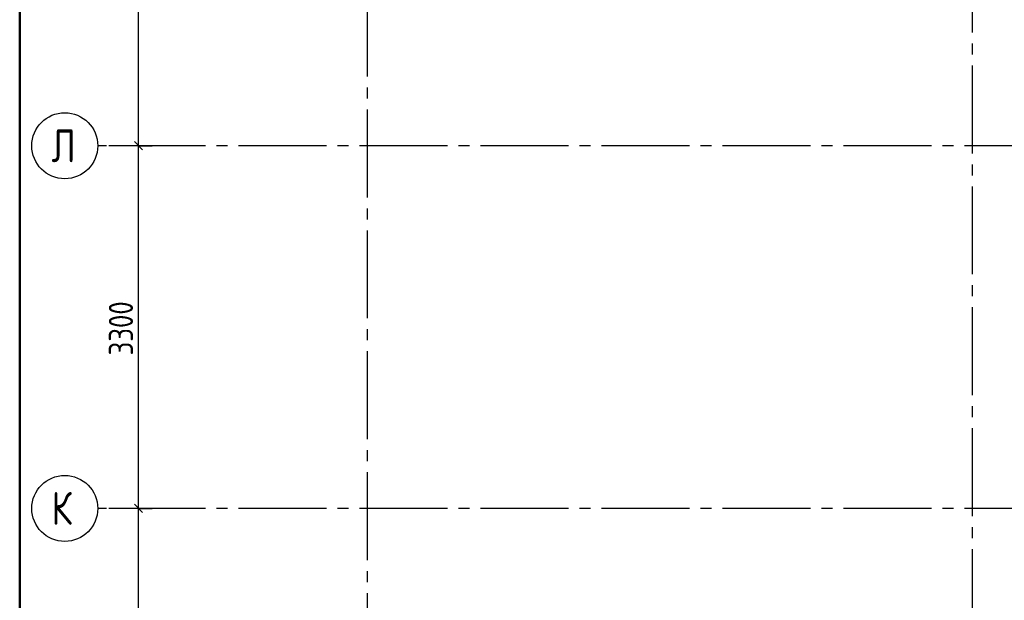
# Model space of a CAD drawing. Header units: millimetres. Extents: x 40580 to 1168286, y -220995 to 81020.
# Tile 378 of 419: x 970968 to 979920, y -104058 to -98774. Entities that reach past the tile are written whole.
import ezdxf

# ---------------------------------------------------------------- set-up
doc = ezdxf.new("R2010")
doc.units = ezdxf.units.MM
doc.linetypes.add('______5', pattern=[1100, 800, -100, 100, -100])
doc.linetypes.add('CENTER', pattern=[2, 1.25, -0.25, 0.25, -0.25])
doc.layers.add('Standard', color=7, linetype='Continuous', lineweight=25)
doc.layers.add('ОСИ', color=7, linetype='CENTER', lineweight=15)
doc.styles.add('GOST 2.304-81', font='txt')
doc.styles.add('ISOCPEUR', font='isocpeur.ttf')

msp = doc.modelspace()

# ---------------------------------------------------------------- linework, layer by layer
at = {"layer": 'Standard', "color": 7, "linetype": 'Continuous', "lineweight": -3, "transparency": 33554687}
for p, q in [((972048.7, -99921.1), (972048.7, -96621.1)), ((972048.7, -103221.1), (972048.7, -99921.1)), ((972048.7, -106521.1), (972048.7, -103221.1))]:
    msp.add_line(p, q, dxfattribs=at)
at = {"layer": 'Standard', "color": 7, "linetype": 'Continuous', "lineweight": 25, "transparency": 33554687}
for p, q in [((972086.2, -99958.6), (972011.2, -99883.6)), ((972086.2, -103258.6), (972011.2, -103183.6))]:
    msp.add_line(p, q, dxfattribs=at)
at = {"layer": 'Standard', "color": 251, "linetype": 'Continuous', "lineweight": -3, "true_color": 0x656565, "transparency": 33554687}
for p, q in [((972048.7, -99921.1), (971923.7, -99921.1)), ((972048.7, -99921.1), (972173.7, -99921.1)), ((972048.7, -103221.1), (971923.7, -103221.1)), ((972048.7, -103221.1), (972173.7, -103221.1))]:
    msp.add_line(p, q, dxfattribs=at)
at = {"layer": 'Standard', "color": 7, "linetype": 'Continuous', "lineweight": 50, "transparency": 33554687}
msp.add_lwpolyline([(970968.3, -86868.4), (998168.3, -86868.4), (998168.3, -127868.4), (970968.3, -127868.4), (970968.3, -86868.4)], close=True, dxfattribs=at)
at = {"layer": 'Standard', "color": 251, "linetype": 'Continuous', "lineweight": -3, "true_color": 0x656565, "transparency": 33554687}
for points in [[(972048.7, -99921.1), (972031.7, -99921.1), (972031.7, -99921.1), (972031.7, -99921.1), (972031.7, -99921.1), (972031.7, -99921.1), (972031.7, -99921.1), (971778.1, -99921.1)], [(972048.7, -103221.1), (972031.7, -103221.1), (972031.7, -103221.1), (972031.7, -103221.1), (972031.7, -103221.1), (972031.7, -103221.1), (972031.7, -103221.1), (972031.7, -103221.1), (972031.7, -103221.1), (971778.1, -103221.1)]]:
    msp.add_lwpolyline(points, dxfattribs=at)
at = {"layer": 'ОСИ', "color": 8, "linetype": '______5', "lineweight": -3, "transparency": 33554687}
for p, q in [((979628.7, -88191.1), (979628.7, -121631.1)), ((974128.7, -88591.1), (974128.7, -121631.1)), ((980358.7, -99921.1), (971678.1, -99921.1)), ((980358.7, -103221.1), (971678.1, -103221.1))]:
    msp.add_line(p, q, dxfattribs=at)
at = {"layer": 'ОСИ', "color": 7, "linetype": 'Continuous', "lineweight": -3, "transparency": 33554687}
for centre in [(971378.1, -99921.1), (971378.1, -103221.1)]:
    msp.add_circle(centre, 300, dxfattribs=at)

# ---------------------------------------------------------------- texts
at = {"layer": 'Standard', "color": 7, "linetype": 'Continuous', "lineweight": 25, "transparency": 33554687, "insert": (971998.7, -101829.2), "char_height": 220, "width": 641.476, "attachment_point": 7, "rotation": 90, "style": 'GOST 2.304-81'}
msp.add_mtext('3300', dxfattribs=at)
at = {"layer": 'ОСИ', "color": 7, "linetype": 'Continuous', "lineweight": 25, "transparency": 33554687, "char_height": 300, "width": 359.83, "attachment_point": 7, "style": 'ISOCPEUR'}
for s, insert in [('\\W0.80;Л', (971258.1, -100071.1)), ('\\W0.80;К', (971258.1, -103371.1))]:
    msp.add_mtext(s, dxfattribs=dict(at, insert=insert))

doc.saveas('drawing.dxf')
